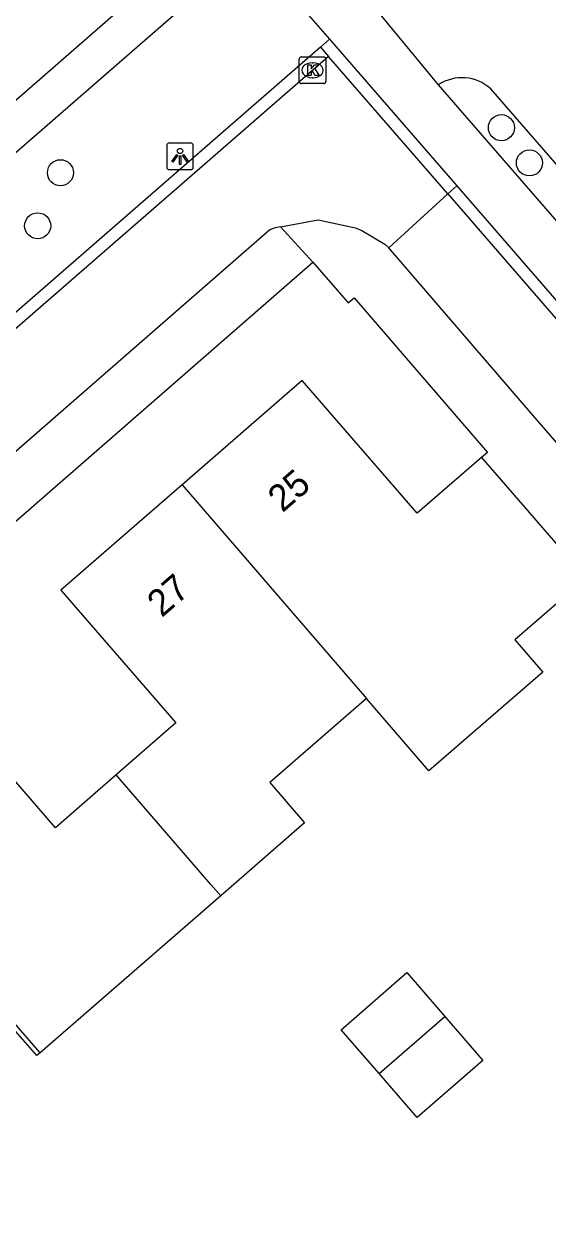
# Model space of a CAD drawing. Extents: x 155888 to 156864, y 383882 to 384671.
# Drawn here: x 156279.86 to 156299.55, y 384237.1 to 384282.29 of the extents above; entities that cross this region are included whole.
import ezdxf

# ---------------------------------------------------------------- set-up
doc = ezdxf.new("R2010")
doc.units = 0
for name, color, linetype in [('IMGEO_Boom', 7, 'Continuous'), ('IMGEO_Fietspad_gesloten', 7, 'Continuous'), ('IMGEO_Kolk', 7, 'Continuous'), ('IMGEO_Lichtpunt', 7, 'Continuous'), ('IMGEO_Pand', 7, 'Continuous'), ('IMGEO_Pand_nummerreeks', 7, 'Continuous'), ('IMGEO_Rijbaan_lokaal_gesloten', 7, 'Continuous'), ('IMGEO_Rijbaan_lokaal_open', 7, 'Continuous'), ('IMGEO_Voetpad_open', 7, 'Continuous')]:
    doc.layers.add(name, color=color, linetype=linetype)

msp = doc.modelspace()

# ---------------------------------------------------------------- linework, layer by layer
at = {"layer": 'IMGEO_Boom'}
for centre in [(156297.798, 384278.405), (156298.851, 384277.083), (156281.228, 384276.714), (156280.373, 384274.722)]:
    msp.add_circle(centre, 0.489, dxfattribs=at)
at = {"layer": 'IMGEO_Fietspad_gesloten'}
for points in [[(156295.435, 384280.018), (156292.888, 384283.087)], [(156331.015, 384241.25), (156323.397, 384250), (156297.396, 384279.865)]]:
    msp.add_lwpolyline(points, dxfattribs=at)
msp.add_arc((156296.316, 384278.662), 1.617, 48.0774, 123.0001, dxfattribs=at)
at = {"layer": 'IMGEO_Kolk'}
for p, q in [((156290.201, 384280.135), (156290.201, 384280.987)), ((156290.276, 384281.061), (156291.128, 384281.061)), ((156290.689, 384280.841), (156290.714, 384280.841)), ((156291.202, 384280.987), (156291.202, 384280.135)), ((156290.712, 384280.281), (156290.687, 384280.281)), ((156291.128, 384280.061), (156290.276, 384280.061))]:
    msp.add_line(p, q, dxfattribs=at)
for points in [[(156290.201, 384280.135), (156290.201, 384280.987)], [(156290.276, 384281.061), (156291.128, 384281.061)], [(156290.522, 384280.761), (156290.645, 384280.761), (156290.645, 384280.61), (156290.775, 384280.761), (156290.939, 384280.761), (156290.793, 384280.61), (156290.946, 384280.361), (156290.794, 384280.361), (156290.709, 384280.525), (156290.645, 384280.458), (156290.645, 384280.361), (156290.522, 384280.361), (156290.522, 384280.761)], [(156291.202, 384280.987), (156291.202, 384280.135)], [(156291.128, 384280.061), (156290.276, 384280.061)]]:
    msp.add_lwpolyline(points, dxfattribs=at)
for centre, start, end in [((156290.278, 384280.985), 91.552, 178.448), ((156290.278, 384280.985), 91.552, 178.448), ((156291.126, 384280.985), 1.552, 88.448), ((156291.126, 384280.985), 1.552, 88.448), ((156290.278, 384280.137), 181.552, 268.448), ((156290.278, 384280.137), 181.552, 268.448), ((156291.126, 384280.137), 271.552, 358.448), ((156291.126, 384280.137), 271.552, 358.448)]:
    msp.add_arc(centre, 0.0765, start, end, dxfattribs=at)
for centre, major_axis, ratio, start_param, end_param in [((156290.688, 384280.561), (-0.387, 0.002), 0.722429, 4.712389, 7.853982), ((156290.713, 384280.561), (-0.39, 0.002), 0.717154, 1.570796, 4.712389)]:
    msp.add_ellipse(centre, major_axis=major_axis, ratio=ratio, start_param=start_param, end_param=end_param, dxfattribs=at)
at = {"layer": 'IMGEO_Lichtpunt'}
for p, q in [((156285.224, 384277.731), (156285.224, 384276.924)), ((156285.224, 384277.731), (156285.224, 384276.924)), ((156286.126, 384277.826), (156285.318, 384277.826)), ((156286.126, 384277.826), (156285.318, 384277.826)), ((156286.22, 384276.924), (156286.22, 384277.731)), ((156286.22, 384276.924), (156286.22, 384277.731)), ((156285.318, 384276.83), (156286.126, 384276.83)), ((156285.318, 384276.83), (156286.126, 384276.83))]:
    msp.add_line(p, q, dxfattribs=at)
for points in [[(156285.598, 384277.395), (156285.637, 384277.367), (156285.449, 384277.105), (156285.411, 384277.132), (156285.598, 384277.395)], [(156285.7, 384277.347), (156285.747, 384277.347), (156285.747, 384277.025), (156285.7, 384277.025), (156285.7, 384277.347)], [(156285.81, 384277.367), (156285.848, 384277.394), (156286.035, 384277.132), (156285.996, 384277.104), (156285.81, 384277.367)]]:
    msp.add_lwpolyline(points, dxfattribs=at)
msp.add_circle((156285.723, 384277.529), 0.0994, dxfattribs=at)
for centre, start, end in [((156285.318, 384277.731), 90, 180), ((156285.318, 384277.731), 90, 180), ((156286.126, 384277.731), 0, 90), ((156286.126, 384277.731), 0, 90), ((156285.318, 384276.924), 180, 270), ((156285.318, 384276.924), 180, 270), ((156286.126, 384276.924), 270, 0), ((156286.126, 384276.924), 270, 360)]:
    msp.add_arc(centre, 0.0946, start, end, dxfattribs=at)
at = {"layer": 'IMGEO_Pand'}
for points in [[(156297.051, 384266.029), (156294.634, 384263.937), (156290.313, 384268.918), (156285.798, 384264.997)], [(156297.051, 384266.029), (156300.978, 384261.493)], [(156285.798, 384264.997), (156281.243, 384261.043), (156285.57, 384256.06), (156283.323, 384254.106)], [(156285.798, 384264.997), (156292.732, 384256.978)], [(156300.978, 384261.493), (156298.308, 384259.173), (156299.355, 384257.963), (156295.078, 384254.265), (156292.732, 384256.978)], [(156283.323, 384254.106), (156281.046, 384252.126), (156276.719, 384257.109), (156272.206, 384253.19)], [(156292.732, 384256.978), (156289.096, 384253.821), (156290.406, 384252.311), (156287.745, 384250), (156287.255, 384249.574)], [(156287.255, 384249.574), (156286.885, 384250), (156283.323, 384254.106)], [(156280.466, 384243.678), (156274.976, 384250), (156272.206, 384253.19)], [(156287.255, 384249.574), (156280.466, 384243.678)], [(156293.207, 384242.895), (156291.776, 384244.542), (156294.246, 384246.687), (156295.676, 384245.04)], [(156280.466, 384243.678), (156280.342, 384243.57), (156279.031, 384245.079), (156275.514, 384242.025), (156276.824, 384240.515), (156273.658, 384237.765)], [(156293.207, 384242.895), (156295.676, 384245.04)], [(156295.676, 384245.04), (156297.107, 384243.393), (156294.637, 384241.248), (156293.207, 384242.895)]]:
    msp.add_lwpolyline(points, dxfattribs=at)
at = {"layer": 'IMGEO_Rijbaan_lokaal_gesloten'}
for points in [[(156291.303, 384281.083), (156255.539, 384250), (156246.06, 384241.762), (156243.102, 384239.116), (156204.848, 384205.921), (156197.157, 384199.948), (156195.594, 384198.757), (156195.167, 384198.429)], [(156295.786, 384275.916), (156291.303, 384281.083)], [(156293.563, 384273.891), (156295.786, 384275.916)], [(156295.786, 384275.916), (156318.272, 384250), (156326.065, 384241.018)], [(156289.497, 384274.681), (156290.917, 384274.946), (156292.316, 384274.645), (156292.55, 384274.55), (156293.415, 384274.035), (156293.563, 384273.891)], [(156289.497, 384274.681), (156289.299, 384274.644), (156289.1, 384274.566), (156260.888, 384250), (156246.061, 384237.089), (156208.721, 384204.654)], [(156323.695, 384239.126), (156314.264, 384250), (156298.985, 384267.615), (156293.563, 384273.891)]]:
    msp.add_lwpolyline(points, dxfattribs=at)
at = {"layer": 'IMGEO_Rijbaan_lokaal_open'}
for points in [[(156291.342, 384281.726), (156291.002, 384281.43)], [(156291.342, 384281.726), (156296.121, 384276.22)], [(156291.002, 384281.43), (156254.838, 384250), (156245.758, 384242.109)], [(156291.002, 384281.43), (156291.303, 384281.083)], [(156295.786, 384275.916), (156296.121, 384276.22)], [(156296.121, 384276.22), (156318.88, 384250), (156326.424, 384241.306)]]:
    msp.add_lwpolyline(points, dxfattribs=at)
at = {"layer": 'IMGEO_Voetpad_open'}
for points in [[(156242.787, 384245.529), (156247.93, 384250), (156288.362, 384285.147)], [(156288.362, 384285.147), (156291.342, 384281.726)], [(156283.4, 384282.776), (156276.031, 384276.373)], [(156330.765, 384239.365), (156321.523, 384250), (156295.435, 384280.018)], [(156290.715, 384273.351), (156289.497, 384274.681)], [(156249.638, 384237.607), (156263.88, 384250), (156290.715, 384273.351)], [(156290.715, 384273.351), (156292.04, 384271.827), (156292.266, 384272.02), (156297.28, 384266.215), (156297.051, 384266.029)]]:
    msp.add_lwpolyline(points, dxfattribs=at)

# ---------------------------------------------------------------- texts
at = {"layer": 'IMGEO_Pand_nummerreeks'}
for s, rotation, p in [('25', 40.9665, (156289.573, 384263.931)), ('27', 40.9661, (156285.037, 384259.994))]:
    msp.add_text(s, height=1, rotation=rotation, dxfattribs=at).set_placement(p)

doc.saveas('drawing.dxf')
